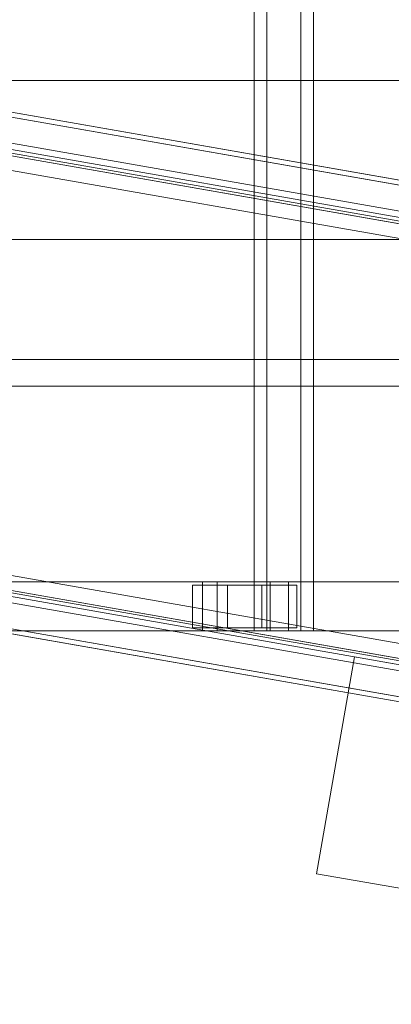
# Model space of a CAD drawing. Header units: millimetres. Extents: x -4395 to 65662, y -65530 to 6847.
# Tile 641 of 656: x 20335 to 20639, y -18755 to -17950. Entities that reach past the tile are written whole.
import ezdxf

# ---------------------------------------------------------------- set-up
doc = ezdxf.new("R2010")
doc.units = ezdxf.units.MM
doc.layers.add('superior_C02', color=7, linetype='Continuous', lineweight=0)
doc.layers.add('superior_C07', color=7, linetype='Continuous', lineweight=0)

msp = doc.modelspace()

# ---------------------------------------------------------------- linework, layer by layer
at = {"layer": 'superior_C02'}
for p, q in [((20526.757, -17550), (20526.757, -18450)), ((20537.188, -18450), (20537.188, -17550)), ((20564.939, -18450), (20564.939, -17550)), ((20575.37, -17550), (20575.37, -18450)), ((20117.046, -18000), (21053.003, -18000)), ((21054.781, -18000), (20118.824, -18000)), ((20117.046, -18130), (21053.003, -18130)), ((21054.781, -18130), (20118.824, -18130)), ((21032.6, -18228.298), (20096.643, -18228.298)), ((20098.422, -18228.298), (21034.379, -18228.298)), ((24634.01, -18250), (15575.415, -18250)), ((15576.913, -18250), (24635.508, -18250)), ((20484.747, -18410), (19339.287, -18410)), ((19351.209, -18410), (20496.669, -18410)), ((20539.887, -18410), (19394.427, -18410)), ((19409.329, -18410), (20554.789, -18410)), ((20505.026, -18412.5), (20476.39, -18412.5)), ((20476.39, -18412.5), (20476.39, -18447.5)), ((20533.02, -18412.5), (20476.39, -18412.5)), ((20484.747, -18410), (20484.747, -18450)), ((20496.669, -18410), (20484.747, -18410)), ((21630.207, -18410), (20484.747, -18410)), ((20496.669, -18450), (20496.669, -18410)), ((20496.669, -18410), (21642.129, -18410)), ((20505.026, -18447.5), (20505.026, -18412.5)), ((20505.026, -18412.5), (20561.656, -18412.5)), ((20533.02, -18447.5), (20533.02, -18412.5)), ((20533.02, -18412.5), (20561.656, -18412.5)), ((20539.887, -18410), (20539.887, -18450)), ((20554.789, -18410), (20539.887, -18410)), ((21685.346, -18410), (20539.887, -18410)), ((20554.789, -18450), (20554.789, -18410)), ((20554.789, -18410), (21700.249, -18410)), ((20561.656, -18412.5), (20561.656, -18447.5)), ((19339.287, -18450), (20484.747, -18450)), ((19351.209, -18450), (20496.669, -18450)), ((19394.427, -18450), (20539.887, -18450)), ((19409.329, -18450), (20554.789, -18450)), ((20476.39, -18447.5), (20505.026, -18447.5)), ((20533.02, -18447.5), (20476.39, -18447.5)), ((20484.747, -18450), (20496.669, -18450)), ((20484.747, -18450), (21630.207, -18450)), ((20496.669, -18450), (21642.129, -18450)), ((20561.656, -18447.5), (20505.026, -18447.5)), ((20526.757, -18450), (20564.939, -18450)), ((20526.757, -18450), (20537.188, -18450)), ((20561.656, -18447.5), (20533.02, -18447.5)), ((20575.37, -18450), (20537.188, -18450)), ((20539.887, -18450), (20554.789, -18450)), ((20539.887, -18450), (21685.346, -18450)), ((20554.789, -18450), (21700.249, -18450)), ((20575.37, -18450), (20564.939, -18450))]:
    msp.add_line(p, q, dxfattribs=at)
at = {"layer": 'superior_C07'}
for p, q in [((19912.211, -17953.073), (26602.846, -19126.05)), ((26604.684, -19126.372), (19914.049, -17953.396)), ((26602.155, -19129.99), (19911.52, -17957.013)), ((26644.814, -19133.408), (19954.179, -17960.431)), ((19955.098, -17960.592), (26645.733, -19133.569)), ((26647.571, -19133.891), (19956.936, -17960.915)), ((19953.488, -17964.371), (26644.123, -19137.348)), ((26598.529, -19150.675), (19907.894, -17977.698)), ((19909.732, -17978.02), (26600.367, -19150.997)), ((26641.416, -19158.193), (19950.781, -17985.217)), ((19952.619, -17985.539), (26643.254, -19158.516)), ((20826.236, -18117.378), (20070.662, -17984.914)), ((20071.353, -17980.974), (20826.927, -18113.438)), ((20132.927, -17991.769), (20888.5, -18124.233)), ((20890.338, -18124.555), (20134.765, -17992.091)), ((20132.236, -17995.708), (26504.587, -19112.885)), ((20134.074, -17996.031), (20889.648, -18128.495)), ((26506.425, -19113.207), (20134.074, -17996.031)), ((20004.474, -18004.783), (26564.051, -19154.783)), ((26564.97, -19154.944), (20005.393, -18004.944)), ((20036.027, -18010.314), (26595.604, -19160.314)), ((26596.523, -19160.475), (20036.946, -18010.475)), ((26540.7, -19148.658), (20093.459, -18018.353)), ((20093.977, -18015.398), (26541.218, -19145.703)), ((26551.94, -19147.583), (20104.699, -18017.277)), ((20884.183, -18148.857), (20128.61, -18016.393)), ((20130.448, -18016.715), (20886.021, -18149.179)), ((20100.637, -18021.641), (26529.156, -19148.665)), ((26530.075, -19148.826), (20101.556, -18021.803)), ((20104.181, -18020.232), (26551.422, -19150.538)), ((26497.162, -19155.239), (20124.811, -18038.062)), ((20126.649, -18038.385), (26499, -19155.561)), ((19844.001, -18342.14), (26534.636, -19515.116)), ((26536.474, -19515.438), (19845.839, -18342.462)), ((19886.889, -18349.658), (26577.524, -19522.635)), ((26503.612, -19499.525), (19944.035, -18349.525)), ((19944.954, -18349.686), (26504.531, -19499.686)), ((26579.362, -19522.957), (19888.727, -18349.981)), ((26535.165, -19505.056), (19975.588, -18355.056)), ((19976.507, -18355.217), (26536.084, -19505.217)), ((19840.375, -18362.824), (26531.01, -19535.801)), ((20068.516, -18359.165), (26440.867, -19476.341)), ((26442.705, -19476.664), (20070.354, -18359.487)), ((26530.319, -19539.741), (19839.684, -18366.764)), ((19841.522, -18367.086), (26532.157, -19540.063)), ((26572.978, -19543.158), (19882.343, -18370.182)), ((26479.053, -19500.295), (20031.811, -18369.989)), ((20032.329, -18367.035), (26479.571, -19497.34)), ((26468.717, -19493.407), (20040.198, -18366.384)), ((20041.117, -18366.545), (26469.636, -19493.568)), ((20042.533, -18371.869), (26489.775, -19502.175)), ((26490.293, -19499.22), (20043.051, -18368.914)), ((19881.652, -18374.122), (26572.287, -19547.098)), ((26573.206, -19547.259), (19882.571, -18374.283)), ((19884.41, -18374.605), (26575.045, -19547.582)), ((20064.717, -18380.835), (20820.291, -18513.299)), ((20822.129, -18513.621), (20066.555, -18381.157)), ((20754.4, -18527.129), (19998.826, -18394.664)), ((19999.517, -18390.724), (20755.091, -18523.189)), ((20815.974, -18537.923), (20060.4, -18405.459)), ((26433.442, -19518.695), (20061.091, -18401.519)), ((20062.238, -18405.781), (20817.812, -18538.246)), ((20818.503, -18534.306), (20062.929, -18401.841)), ((20062.929, -18401.841), (26435.28, -19519.018)), ((20577.812, -18648.458), (20608.895, -18471.162)), ((20608.895, -18471.162), (20786.191, -18502.244)), ((20755.108, -18679.54), (20577.812, -18648.458))]:
    msp.add_line(p, q, dxfattribs=at)

doc.saveas('drawing.dxf')
